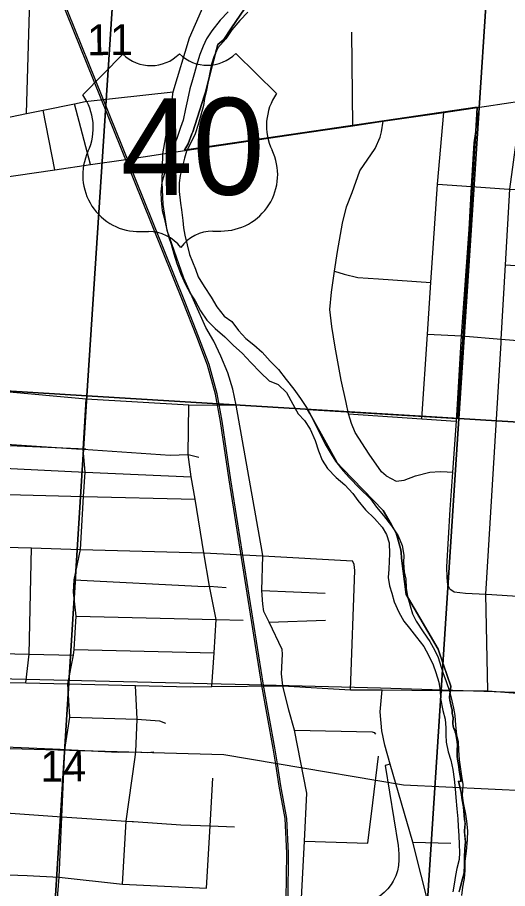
# Model space of a CAD drawing. Extents: x 114843 to 284848, y 317643 to 566895.
# Drawn here: x 218908 to 222432, y 383793 to 390058 of the extents above; entities that cross this region are included whole.
import ezdxf

# ---------------------------------------------------------------- set-up
doc = ezdxf.new("R2010")
doc.units = 0
for name, color, linetype in [('GM_X_City_Street', 7, 'Continuous'), ('GM_X_Corporation', 7, 'Continuous'), ('GM_X_County_Road', 7, 'Continuous'), ('GM_X_Interchange_Ramps', 7, 'Continuous'), ('GM_X_Major_River', 7, 'Continuous'), ('GM_X_Rail_Line', 7, 'Continuous'), ('GM_X_Section', 7, 'Continuous'), ('GM_X_Section_Text', 7, 'Continuous'), ('GM_X_State_Route', 7, 'Continuous'), ('GM_X_US_Location', 7, 'Continuous'), ('GM_X_US_Route', 7, 'Continuous'), ('GM_X_US_Shield', 7, 'Continuous')]:
    doc.layers.add(name, color=color, linetype=linetype)

msp = doc.modelspace()

# ---------------------------------------------------------------- linework, layer by layer
at = {"layer": 'GM_X_City_Street'}
for p, q in [((218972.6, 389366.7), (218997.5, 390186)), ((221320.2, 389278.1), (221312.4, 389953)), ((219433.6, 388999.2), (219318.5, 389437.2)), ((219176.6, 388962.7), (219091.7, 389390.9)), ((221927.9, 388859.7), (222173.5, 388842.1)), ((221856.5, 387780.7), (222101.2, 387767.2)), ((222063.8, 387154.7), (222101.2, 387767.2)), ((220672.3, 386186.9), (221316.2, 386148.8)), ((220666.1, 385936), (221121.1, 385916.4)), ((220717.5, 385708), (221123.5, 385723.3)), ((219314.6, 385512.2), (220321.1, 385489.4)), ((220971.6, 384133), (221427.7, 384119.6)), ((221750.7, 384127.1), (222022.7, 384120.5))]:
    msp.add_line(p, q, dxfattribs=at)
for points in [[(217985.8, 389327), (218023.8, 389324.9), (218591.8, 389294), (218625.8, 389296), (218972.6, 389366.7), (219091.7, 389390.9), (219318.5, 389437.2), (219394.5, 389452.7), (220026.9, 389523.3)], [(222289.4, 385214.4), (222276.3, 385909.4), (222384.9, 387717.9), (222386.4, 387744.8), (222416.5, 388278), (222447.1, 388822.8), (222534.4, 389458.8), (222534.4, 389511.1)], [(221816.2, 387171.6), (221856.5, 387780.7), (221881, 388151), (221927.9, 388859.7), (221972.6, 389373.4)], [(222101.2, 387767.2), (222155.9, 388533.7), (222173.5, 388842.1), (222191.5, 389156.2), (222230.9, 389411.3)], [(221288.6, 387207.7), (221272.4, 387288.2), (221235.9, 387449.3), (221193, 387686.8), (221168.3, 387835.6), (221154.9, 387958.2), (221165.6, 388082.2), (221187.7, 388234), (221208, 388373.9), (221244.4, 388577.6), (221273, 388695.2), (221315.3, 388798.5), (221370.7, 388953.6), (221480.3, 389115.6), (221516.1, 389197), (221524.9, 389234.9), (221538.5, 389311.7)], [(220816, 385250.4), (220807.3, 385336.2), (220814.3, 385478.6), (220810.9, 385512.6), (220717.5, 385708), (220680.3, 385785.9), (220672.9, 385839.5), (220666.1, 385936), (220672.3, 386186.9), (220668.5, 386217.6), (220480.3, 387270.1), (220455.5, 387384.6), (220421.3, 387501.6), (220371.2, 387621.2), (220319.7, 387728.8), (220263, 387828.3), (220104.5, 388181.7), (219984.8, 388526.1), (219955.4, 388712.5), (219947.6, 388873.7), (219952.8, 389077.6)], [(222173.5, 388842.1), (222442, 388823.1), (222447.1, 388822.8), (223069.9, 388791.6), (223161.6, 388772.3), (223653.8, 388747.2), (224158.5, 388698.7)], [(221187.7, 388234), (221256.4, 388210.5), (221354, 388186.4), (221503.9, 388179.1), (221881, 388151)], [(222416.5, 388278), (223004.5, 388239.5), (223023.8, 388238.3), (223621.7, 388211.1), (224126.1, 388171.9)], [(222101.2, 387767.2), (222386.4, 387744.8), (222594.6, 387728.4), (222990, 387694.6), (223161.8, 387680), (223591, 387660.5), (224091.9, 387615.2)], [(217805.1, 387424.3), (218798.1, 387370.2), (219402.6, 387314.2), (220140.3, 387272.2), (220480.3, 387270.1)], [(219269.4, 385264.8), (219269.8, 385266.5), (219311.6, 385470.8), (219314.6, 385512.2), (219330.1, 385753.2), (219310.3, 385925), (219316.3, 386012.6), (219360.2, 386230.9), (219383.1, 386612.1), (219393.7, 386787.2), (219379.7, 386952.3), (219402.6, 387314.2)], [(220306, 385247), (220321.1, 385489.4), (220335.9, 385727), (220288.4, 385967.6), (220249.1, 386206.3), (220184.5, 386593.9), (220157.6, 386755.2), (220134.7, 386915.2), (220140.3, 387272.2)], [(221288.6, 387207.7), (221816.2, 387171.6), (222060.4, 387154.9), (222063.8, 387154.7)], [(221559, 386760.8), (221525.7, 386789.6), (221436.4, 386917.8), (221335.7, 387072.4), (221309.1, 387137.1), (221299.8, 387169.3), (221288.6, 387207.7)], [(222017.6, 385949.1), (222002.2, 385977.5), (221997.3, 386029.7), (221995, 386105.9), (222020, 386520.3), (222038.5, 386788.6), (222063.8, 387154.7)], [(217775.6, 387032.9), (218755.4, 386994.6), (219331.2, 386955.6), (219379.7, 386952.3), (220005.4, 386909.8), (220134.7, 386915.2), (220212.8, 386895.8)], [(216724.6, 386890.5), (217202.2, 386857.8), (217762.2, 386846.1), (218758.5, 386819.3), (219393.7, 386787.2), (220157.6, 386755.2)], [(221559, 386760.8), (221630.2, 386723.2), (221688.4, 386729.9), (221769.1, 386760.2), (221871.8, 386788.1), (221947.9, 386792.4), (221997.9, 386789.4), (222038.5, 386788.6)], [(216305.5, 386716.5), (217190.8, 386673.1), (217754.8, 386657.8), (218747.7, 386630), (219383.1, 386612.1), (220184.5, 386593.9)], [(215851.1, 386313.4), (216120.5, 386307.4), (216798.9, 386294.7), (216804.7, 386294.6), (217165.5, 386284.2), (217726.6, 386278.2), (218404.7, 386257.5), (218709.3, 386250.9), (218717.3, 386250.7), (219009.9, 386242.6), (219360.2, 386230.9), (220249.1, 386206.3), (220672.3, 386186.9)], [(218967.5, 385272.3), (218992.8, 385478.3), (219009.9, 386242.6)], [(221302.7, 385222), (221334.8, 386080.3), (221329.7, 386124.5), (221316.2, 386148.8)], [(219316.3, 386012.6), (220253.2, 385965.3), (220288.4, 385967.6), (220409.3, 385957.4)], [(222017.6, 385949.1), (222047.1, 385926.4), (222128.9, 385918.6), (222276.3, 385909.4), (222319.2, 385906.7), (222874.3, 385872), (223490.9, 385833.8)], [(219330.1, 385753.2), (220335.9, 385727), (220531.3, 385722.6)], [(218367.8, 385495.3), (218680.3, 385485.5), (218992.8, 385478.3), (219311.6, 385470.8)], [(217710.2, 385311.7), (217932.2, 385304.8), (217999.5, 385297.4), (218130.3, 385301.2), (218355.7, 385295.8), (218651.4, 385280.1), (218849.7, 385275.2), (218967.5, 385272.3), (219269.4, 385264.8), (219755.9, 385253.3), (220149.7, 385244.1), (220306, 385247), (220816, 385250.4), (221302.7, 385222), (221530.7, 385222.2), (221955.5, 385217.3), (222074, 385216.3)], [(219105.4, 382232.5), (219120.9, 382493), (219135.3, 382695.2), (219151.3, 383163.1), (219181.4, 383538.6), (219184.9, 383581.9), (219193.8, 383695.6), (219199.3, 383754.4), (219207.7, 383874.1), (219227, 384309.5), (219248.5, 384794), (219283.7, 385025.2), (219269.4, 385264.8)], [(219751.7, 384721.8), (219759.4, 384777.3), (219768.6, 385011.8), (219755.9, 385253.3)], [(220869.3, 382013.4), (220890, 382395.5), (220924.3, 383227.4), (220941.6, 383537.1), (220945.8, 383601.4), (220948.8, 383678.3), (220971.6, 384133), (220989, 384479.5), (220899.9, 384932.7), (220860.2, 385076.2), (220816, 385250.4)], [(222074, 385216.3), (222289.4, 385214.4), (222562.1, 385192.3), (222920.1, 385184.2), (223443.7, 385169.3)], [(219283.7, 385025.2), (219768.6, 385011.8), (219928.3, 384999.2), (219972.3, 384981.5)], [(220899.9, 384932.7), (221457.9, 384920.8), (221472.7, 384914.4), (221481.3, 384903.4)], [(215785.8, 384870.3), (216305.7, 384860.5), (216410.4, 384858.6), (217084.8, 384837.4), (217681, 384827.4), (217993.6, 384821.5), (218161.1, 384818.2), (218315.2, 384819.9), (218785.7, 384814.7), (218820.9, 384813.1), (219215.7, 384795.6), (219248.5, 384794), (219631.7, 384774.9), (219759.4, 384777.3)], [(219759.4, 384777.3), (219845.9, 384772.4), (219888, 384775.5)], [(221427.7, 384119.6), (221463.2, 384408.8), (221504.7, 384746.2)], [(219663.6, 383824.5), (219690.5, 384277.8), (219751.7, 384721.8)], [(220267.7, 383795.1), (220293.1, 384244.4), (220312.5, 384588.1)], [(218007.5, 384359), (218179.4, 384352.6), (218287.7, 384361.9), (218301.7, 384361.7), (218783.8, 384341.6), (218790.9, 384341.1), (219227, 384309.5), (219407.4, 384296.4), (219690.5, 384277.8), (219732.2, 384275.1), (219743.2, 384274.4)], [(219743.2, 384274.4), (220083.2, 384252.1), (220293.1, 384244.4), (220469.2, 384237.9)], [(215766.8, 384044.2), (216269.4, 384031.5), (216623.9, 384019.5), (217022.2, 384006.1), (217630.3, 383989), (217942.9, 383979.3), (218133.6, 383975.3), (218258.1, 383972.8), (218454.3, 383968.8), (218521.9, 383960.5), (218553.2, 383953.2), (218573.3, 383945.9), (218607.1, 383932.4), (218677.3, 383912.8), (218712.4, 383903.1), (218761.9, 383896.5), (218775, 383894.8), (218977.6, 383887.5), (219207.7, 383874.1)], [(219207.7, 383874.1), (219663.6, 383824.5), (220267.7, 383795.1)]]:
    msp.add_lwpolyline(points, dxfattribs=at)
at = {"layer": 'GM_X_Corporation'}
for points in [[(222082.7, 383768.7), (222094.7, 383815.4), (222100.7, 383837.8), (222119.1, 383906.5), (222121.4, 383961), (222121.4, 384017.1), (222124.5, 384077.4), (222129.2, 384128.2), (222122.6, 384204), (222123.5, 384242.1), (222128.3, 384258.1), (222122.6, 384288.9), (222114.6, 384381.2), (222106.4, 384430.7), (222097.2, 384484.9), (222079.8, 384565.4), (222097.8, 384564.1), (222084, 384645.3), (222080.3, 384671.8), (222076.3, 384698.1), (222072, 384724.5), (222070.3, 384745.2), (222069.7, 384766), (222070.4, 384786.7), (222070.6, 384826.4), (222066.8, 384865.9), (222058.9, 384904.8), (222056, 384918.3), (222051.8, 384931.5), (222046.2, 384944.2), (222040.3, 384961.3), (222037.5, 384979.2), (222037.9, 384997.3), (222040, 385009.3), (222039.8, 385021.5), (222037.4, 385033.4), (222035.2, 385043.5), (222034.1, 385053.7), (222033.9, 385064), (222032.5, 385078.2), (222029.6, 385092.3), (222025.3, 385105.9), (222020.5, 385127.1), (222016.9, 385148.5), (222014.5, 385170.1), (222023.1, 385248.4), (221972, 385402), (221932.7, 385515.1), (221858.5, 385642.1), (221703.1, 385908.1), (221668.3, 386169.4), (221665.7, 386213.1), (221662.2, 386239.7), (221631.7, 386348), (221595.2, 386412.8), (221560.7, 386471.5), (221536.2, 386513.1), (221248.3, 386811.4), (221206.7, 386854.5), (221189.8, 386885), (221126.9, 386998.2), (221009.4, 387209.7), (220993.3, 387238.5), (222072.4, 387172.5), (222074.8, 387200.2), (222082.8, 387322.8), (222087.8, 387400.1), (222094.1, 387498.7), (222100.6, 387599.5), (222101.5, 387612.5), (222109.7, 387740), (222113.6, 387790.6), (222120.4, 387899.9), (222126.7, 388000.7), (222132.8, 388098.8), (222139.1, 388200.3), (222145.6, 388304.8), (222151.5, 388398.4), (222157.7, 388497.9), (222164, 388598.5), (222170.2, 388698.1), (222178.3, 388828.6), (222180.6, 388868.2), (222186.9, 388970.5), (222194.7, 389098.6), (222200.9, 389198.9), (222211, 389363.2), (222212.6, 389411.6), (220109.2, 389103.7), (220134.1, 389149.4), (220161.9, 389221.2), (220167.7, 389236.1), (220250.5, 389492), (220259.8, 389520.6), (220308.6, 389708.8), (220348.5, 389862.8), (220390.8, 389899.6), (220446.5, 389982.2), (220539.9, 390120.7)], [(220539.9, 390120.7), (220446.5, 389982.2), (220390.8, 389899.6), (220348.5, 389862.8), (220308.6, 389708.8), (220259.8, 389520.6), (220250.5, 389492), (220167.7, 389236.1), (220161.9, 389221.2), (220134.1, 389149.4), (220109.2, 389103.7), (220986.1, 389233.2), (221319, 389280.9), (221537.3, 389314.5), (221971.4, 389376.3), (222212.6, 389411.6), (222211, 389363.2), (222200.9, 389198.9), (222194.7, 389098.6), (222186.9, 388970.5), (222180.6, 388868.2), (222178.3, 388828.6), (222170.2, 388698.1), (222164, 388598.5), (222157.7, 388497.9), (222151.5, 388398.4), (222145.6, 388304.8), (222139.1, 388200.3), (222132.8, 388098.8), (222126.7, 388000.7), (222120.4, 387899.9), (222113.6, 387790.6), (222109.7, 387740), (222101.5, 387612.5), (222100.6, 387599.5), (222094.1, 387498.7), (222087.8, 387400.1), (222082.8, 387322.8), (222074.8, 387200.2), (222072.4, 387172.5), (220993.3, 387238.5), (221009.4, 387209.7), (221126.9, 386998.2), (221189.8, 386885), (221206.7, 386854.5), (221248.3, 386811.4), (221536.2, 386513.1), (221560.7, 386471.5), (221595.2, 386412.8), (221631.7, 386348), (221662.2, 386239.7), (221665.7, 386213.1), (221668.3, 386169.4), (221703.1, 385908.1), (221858.5, 385642.1), (221932.7, 385515.1), (221964.5, 385421.9), (221972, 385402), (222023.1, 385248.4), (222014.5, 385170.1), (222016.9, 385148.5), (222020.5, 385127.1), (222025.3, 385105.9), (222029.6, 385092.3), (222032.5, 385078.2), (222033.9, 385064), (222034.1, 385053.7), (222035.2, 385043.5), (222037.4, 385033.4), (222039.8, 385021.5), (222040, 385009.3), (222037.9, 384997.3), (222037.5, 384979.2), (222040.3, 384961.3), (222046.2, 384944.2), (222051.8, 384931.5), (222056, 384918.3), (222058.9, 384904.8), (222066.8, 384865.9), (222070.6, 384826.4), (222070.4, 384786.7), (222069.7, 384766), (222070.3, 384745.2), (222072, 384724.5), (222076.3, 384698.1), (222080.3, 384671.8), (222084, 384645.3), (222097.8, 384564.1), (222079.8, 384565.4), (222092.9, 384504.9), (222097.2, 384484.9), (222106.4, 384430.7), (222114.6, 384381.2), (222122.6, 384288.9), (222124.1, 384272.3), (222123.5, 384242.1), (222122.6, 384204), (222124.5, 384166), (222129.2, 384128.2), (222124.5, 384077.4), (222121.4, 384017.1), (222121.4, 383961), (222119.1, 383906.5), (222100.7, 383837.8), (222094.7, 383815.4), (222085.5, 383781.2)]]:
    msp.add_lwpolyline(points, dxfattribs=at)
at = {"layer": 'GM_X_County_Road'}
msp.add_lwpolyline([(221882.2, 383604.1), (221811.4, 383890.6), (221750.7, 384127.1), (221588.4, 384687.2), (221549, 384823.5), (221526.7, 384928), (221515, 385064.8), (221530.7, 385222.2)], dxfattribs=at)
at = {"layer": 'GM_X_Interchange_Ramps'}
msp.add_lwpolyline([(221588.4, 384687.2), (221552.5, 384677.5), (221644.9, 384102.4), (221648, 384074.3), (221650, 384040.8), (221649, 383999.9), (221646.4, 383958.8), (221639.2, 383921.4), (221627.4, 383884.4), (221610, 383846.9), (221594.5, 383821.3), (221570.8, 383790.4), (221545.5, 383764.3), (221513.5, 383738.5), (221482.7, 383719.3), (221441.7, 383697.8), (221405.4, 383687.3), (221371.9, 383681.5), (220948.8, 383678.3), (220785.9, 383677), (220779.4, 383648.9)], dxfattribs=at)
at = {"layer": 'GM_X_Major_River'}
for points in [[(220423.2, 390097.6), (220365.7, 390039.1), (220306.2, 389960.5), (220266.6, 389904.2), (220243, 389851.9), (220219.4, 389791.6), (220194, 389711.4), (220180.4, 389659.2), (220166.7, 389609), (220147.2, 389544.8), (220129.8, 389464.5), (220116.2, 389400.4), (220098.8, 389320.1), (220081.2, 389265.9), (220053.7, 389187.6), (220030.2, 389129.3), (220014.5, 389079.1), (219987, 389010.9), (219963.6, 388928.6), (219946, 388870.4), (219938.5, 388804.2), (219940.9, 388742.1), (219949.4, 388670.1), (219961.8, 388616.1), (219976.2, 388552.2), (219994.7, 388482.2), (220013.1, 388426.3), (220031.6, 388358.3), (220054.1, 388288.4), (220082.6, 388212.5), (220117.1, 388136.7), (220151.5, 388070.9), (220185.9, 388019.1), (220224.4, 387947.3), (220268.8, 387881.5), (220329.3, 387819.9), (220399.6, 387760.4), (220462.1, 387698.8), (220524.4, 387643.2), (220584.9, 387575.6), (220655.4, 387504), (220717.8, 387444.4), (220781.9, 387416.9), (220842.3, 387361.3), (220888.9, 387275.5), (220927.3, 387207.7), (220971.7, 387158), (221012.1, 387096.2), (221048.7, 387014.4), (221073.2, 386940.5), (221097.6, 386874.6), (221138, 386812.8), (221198.5, 386749.2), (221262.8, 386695.6), (221319.2, 386633.9), (221355.6, 386584.2), (221410, 386516.5), (221474.4, 386454.9), (221530.9, 386391.2), (221561.2, 386339.4), (221581.6, 386279.5), (221582.2, 386201.4), (221580.6, 386147.3), (221577, 386089.2), (221573.4, 386029.1), (221583.8, 385969.1), (221600.2, 385917.1), (221616.6, 385855.2), (221649.1, 385781.3), (221685.6, 385715.5), (221725.9, 385665.8), (221776.3, 385602), (221828.8, 385534.4), (221863.2, 385472.5), (221897.7, 385402.7), (221916.1, 385346.8), (221938.5, 385276.8), (221947, 385216.8), (221949.3, 385160.8), (221966, 385072.8), (221982.4, 385010.8), (221986.8, 384948.8), (221987.2, 384898.7), (221989.5, 384846.6), (222004, 384776.7), (222024.4, 384716.7), (222038.9, 384648.7), (222047.4, 384580.7)], [(220565.2, 390096.7), (220505.6, 390036.2), (220450.1, 389967.6), (220406.6, 389903.2), (220349.1, 389838.7), (220319.5, 389774.4), (220303.9, 389722.2), (220288.4, 389650), (220278.8, 389597.9), (220267.2, 389535.7), (220253.7, 389475.5), (220246, 389423.4), (220226.5, 389355.1), (220207, 389288.9), (220185.5, 389220.7), (220155.9, 389160.3), (220122.4, 389096), (220108.7, 389045.8), (220093.2, 388979.6), (220077.6, 388921.4), (220070, 388867.3), (220070.4, 388805.2), (220081, 388723.2), (220087.4, 388673.2), (220095.9, 388597.2), (220102.2, 388545.1), (220110.6, 388493.1), (220127.1, 388423.2), (220145.6, 388353.2), (220165.9, 388299.3), (220188.3, 388247.4)], [(220188.3, 388247.4), (220206.7, 388193.5), (220249.2, 388121.7), (220301.7, 388046), (220342.2, 387976.2), (220394.6, 387910.5), (220448.9, 387870.9), (220497.3, 387805.2), (220549.7, 387749.5), (220608, 387703.9), (220668.3, 387650.3), (220724.8, 387584.7), (220785.2, 387525), (220839.6, 387453.4), (220896.1, 387383.7), (220942.6, 387318), (220991.1, 387246.2), (221023.5, 387182.4), (221047.8, 387132.5), (221120.8, 386988.9), (221163.3, 386917.1), (221193.6, 386867.3), (221250.1, 386797.6), (221296.4, 386747.9), (221366.9, 386672.4), (221445.5, 386594.9), (221489.9, 386535.1), (221540.3, 386475.4), (221596.8, 386401.8), (221645.3, 386330), (221673.7, 386260.2), (221686.2, 386190.2), (221682.6, 386136.1), (221689.1, 386070), (221699.4, 386018), (221701.9, 385954), (221712.3, 385896), (221730.8, 385826), (221747.2, 385768.1), (221773.5, 385716.2), (221824, 385638.5), (221872.5, 385568.7), (221908.9, 385504.9), (221933.3, 385455.1), (221966, 385347.2), (221990.5, 385281.3), (222015, 385213.3), (222031.4, 385143.4), (222043.8, 385089.4), (222052.2, 385037.4), (222056.7, 384967.3), (222065.1, 384899.3), (222075.5, 384847.3), (222079.9, 384789.3), (222084.4, 384719.2), (222092.9, 384651.2), (222101.2, 384601.2), (222109.6, 384541.1), (222106.2, 384463), (222112.6, 384409), (222129.1, 384327), (222135.5, 384277), (222144, 384208.9), (222142.4, 384142.8), (222135, 384062.7), (222123.5, 383990.5), (222123.9, 383924.4), (222120.4, 383866.3), (222106.8, 383802.1), (222101.2, 383743.9)], [(222047.4, 384580.7), (222055.9, 384510.7), (222060.3, 384448.6), (222066.9, 384366.6), (222073.4, 384294.5), (222077.7, 384240.5), (222080.2, 384174.4), (222084.7, 384110.3), (222085.1, 384052.3), (222083.4, 384002.2), (222067.9, 383938), (222058.2, 383887.8), (222048.7, 383823.7), (222039.1, 383769.5)]]:
    msp.add_lwpolyline(points, dxfattribs=at)
at = {"layer": 'GM_X_Rail_Line'}
msp.add_line((217692.5, 385327.7), (220675.2, 385257.9), dxfattribs=at)
for points in [[(220840.8, 383712.4), (220843.5, 384047.8), (220831.6, 384296), (220789.7, 384530.3), (220764.6, 384687.2), (220746.1, 384802.7), (220664, 385253), (220430.2, 386731.5), (220367.7, 387152), (220330.9, 387348.3), (220274.4, 387557.4), (220196.9, 387759.8), (220098.3, 388009.5), (219803.2, 388749.3), (218965.6, 390823)], [(220853.4, 383712), (220856.1, 384048), (220844.1, 384297.4), (220802.1, 384532.4), (220777, 384689.2), (220758.5, 384804.8), (220676.4, 385255.1), (220442.7, 386733.4), (220380.1, 387154), (220343.2, 387351), (220286.4, 387561.3), (220208.6, 387764.3), (220110.1, 388014.1), (219814.9, 388754), (218977.3, 390827.7)], [(217751.3, 387021.3), (218355.4, 387000), (219399.1, 386954.9)], [(220675.2, 385257.9), (221518.8, 385235.7), (223446.8, 385174.7)], [(220775.8, 384692), (221683.7, 384540.2), (222597, 384497.1), (223953.7, 384434.1), (223990.6, 385162.6)], [(217660.6, 384834.7), (220391.4, 384756.2), (220775.8, 384692)]]:
    msp.add_lwpolyline(points, dxfattribs=at)
at = {"layer": 'GM_X_Section'}
for points in [[(217068.3, 392741.6), (219749.2, 392575.8), (219406, 387337.3), (216725, 387502.1)], [(219749.2, 392575.8), (222423.8, 392410.5), (222080.4, 387173), (219406, 387337.3)], [(222423.8, 392410.5), (225063.9, 392229.6), (224736.6, 387010.2), (222080.4, 387173)], [(216725, 387502.1), (219406, 387337.3), (219081.6, 382136.9), (216413.5, 382302.7)], [(219406, 387337.3), (222080.4, 387173), (221743, 381971.5), (219081.6, 382136.9)], [(224736.6, 387010.2), (224400.2, 381793.6), (221743, 381971.5), (222080.4, 387173)]]:
    msp.add_lwpolyline(points, close=True, dxfattribs=at)
at = {"layer": 'GM_X_State_Route'}
for p, q in [((222281.4, 389419.2), (222534.4, 389458.8)), ((221538.5, 389311.7), (221972.6, 389373.4)), ((221972.6, 389373.4), (222230.9, 389411.3)), ((222230.9, 389411.3), (222281.4, 389419.2)), ((221320.2, 389278.1), (221538.5, 389311.7)), ((220110.3, 389100.9), (220372.9, 389139.7)), ((219952.8, 389077.6), (220110.3, 389100.9)), ((219176.6, 388962.7), (219433.6, 388999.2)), ((218054.6, 388797.8), (219176.6, 388962.7))]:
    msp.add_line(p, q, dxfattribs=at)
for points in [[(220372.9, 389139.7), (220987.3, 389230.4), (221320.2, 389278.1)], [(219433.6, 388999.2), (219669.2, 389034.3), (219952.8, 389077.6)]]:
    msp.add_lwpolyline(points, dxfattribs=at)
at = {"layer": 'GM_X_US_Route'}
for p, q in [((222281.4, 389419.2), (222534.4, 389458.8)), ((221538.5, 389311.7), (221972.6, 389373.4)), ((221972.6, 389373.4), (222230.9, 389411.3)), ((222230.9, 389411.3), (222281.4, 389419.2)), ((221320.2, 389278.1), (221538.5, 389311.7)), ((220110.3, 389100.9), (220372.9, 389139.7)), ((219952.8, 389077.6), (220110.3, 389100.9)), ((219176.6, 388962.7), (219433.6, 388999.2)), ((218054.6, 388797.8), (219176.6, 388962.7))]:
    msp.add_line(p, q, dxfattribs=at)
for points in [[(219952.8, 389077.6), (219980.9, 389240.4), (220016.8, 389448.6), (220026.9, 389523.3), (220144.5, 389911), (220231.8, 390107.2), (220343.1, 390362), (220611.2, 390869.4), (220745.7, 391133.5), (220805.2, 391254.8), (220858.6, 391422.7), (220894.8, 391536.1), (221011.5, 391878.7), (221110.5, 392161.3), (221139.1, 392247.2), (221217.3, 392483.7), (221339.8, 392767.6), (221432.1, 392948.7), (221578.6, 393182.3), (221826.5, 393619.5), (221930.8, 393841.4)], [(220372.9, 389139.7), (220987.3, 389230.4), (221320.2, 389278.1)], [(219433.6, 388999.2), (219669.2, 389034.3), (219952.8, 389077.6)]]:
    msp.add_lwpolyline(points, dxfattribs=at)
at = {"layer": 'GM_X_US_Shield'}
for p, q in [((219665.8, 389792.6), (219377.8, 389500.4)), ((220770.1, 389510.5), (220477.9, 389798.5)), ((219791, 388517.2), (219849, 388517.6)), ((220313.1, 388521), (220371.1, 388521.4))]:
    msp.add_line(p, q, dxfattribs=at)
for centre, radius, start, end in [((219867.3, 390001.2), 290.1, 225.987, 314.84101), ((220273.4, 390004.1), 290.1, 225.98701, 314.84102), ((219046.9, 389265.1), 406.1, 334.96112, 35.41492), ((221104.4, 389280), 406.1, 145.41309, 205.8669), ((219783.6, 388923.2), 406.1, 155.2459, 271.05225), ((220372.7, 388927.5), 406.1, 269.77576, 25.5821), ((219851.1, 388227.6), 290.1, 37.2839, 90.414), ((220315.2, 388230.9), 290.1, 90.414, 143.54411)]:
    msp.add_arc(centre, radius, start, end, dxfattribs=at)

# ---------------------------------------------------------------- texts
at = {"layer": 'GM_X_Section_Text'}
for s, rotation, p in [('11', 0.414, (219409.7, 389785.6)), ('14', 0.41395, (219073.4, 384561.6))]:
    msp.add_text(s, height=221.01, rotation=rotation, dxfattribs=at).set_placement(p)
at = {"layer": 'GM_X_US_Location'}
for s, p in [('/', (220076.4, 389122.9)), ('0', (220076.3, 389122.9)), ('40', (219871.4, 388914.4))]:
    msp.add_text(s, height=1, rotation=0.41401, dxfattribs=at).set_placement(p)
at = {"layer": 'GM_X_US_Shield'}
msp.add_text('40', height=696.13, rotation=0.414, dxfattribs=at).set_placement((219652, 388777.3))

doc.saveas('drawing.dxf')
